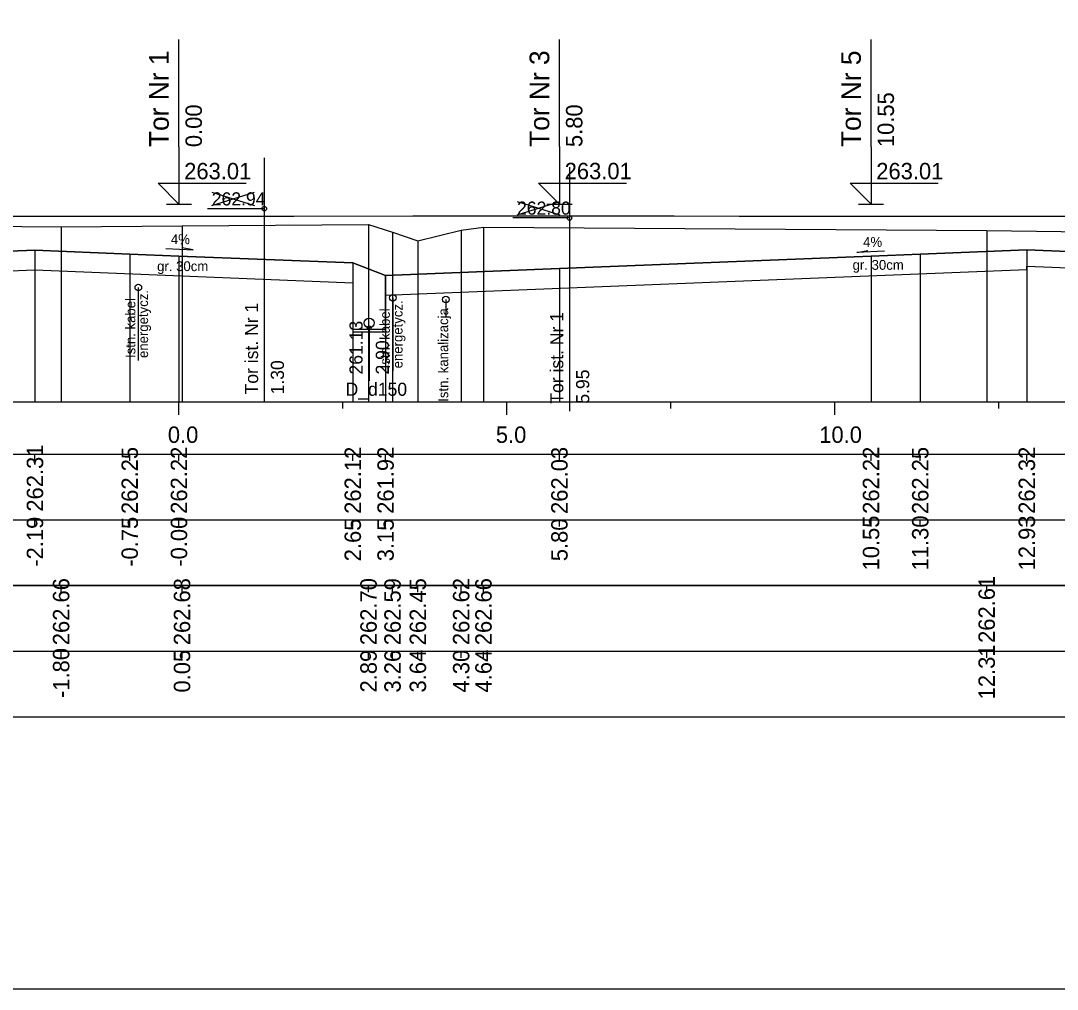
# Model space of a CAD drawing. Extents: x 6516023 to 6560129, y 5513077 to 5529206.
# Drawn here: x 6519138.3 to 6519154.1, y 5514451.16 to 5514465.91 of the extents above; entities that cross this region are included whole.
import ezdxf

# ---------------------------------------------------------------- set-up
doc = ezdxf.new("R2010")
doc.units = 0
for name, color, linetype in [('IR_default', 7, 'Continuous'), ('TOR_PRZEK_P-kable', 7, 'Continuous'), ('TOR_PRZEK_P-komponent', 7, 'Continuous'), ('TOR_PRZEK_P-odwodnienie', 7, 'Continuous'), ('TOR_PRZEK_P-opisy', 7, 'Continuous'), ('TOR_PRZEK_P-tabelka istniejace', 7, 'Continuous'), ('TOR_PRZEK_P-tabelka projektowane', 7, 'Continuous'), ('TOR_PRZEK_P-teren istniejacy', 7, 'Continuous'), ('TOR_PRZEK_P-tory istniejace', 7, 'Continuous'), ('TOR_PRZEK_P-tory projektowane', 7, 'Continuous'), ('TOR_PRZEK_P-uklad odniesienia', 7, 'Continuous'), ('TOR_PRZEK_P-warstwa ochronna I', 7, 'Continuous'), ('TOR_PRZEK_P-warstwa ochronna II', 7, 'Continuous'), ('TOR_RAMKI-ramka+tabelka 1', 7, 'Continuous')]:
    doc.layers.add(name, color=color, linetype=linetype)

msp = doc.modelspace()

# ---------------------------------------------------------------- linework, layer by layer
at = {"layer": 'IR_default'}
msp.add_lwpolyline([(6519137.963, 5514462.937), (6519138.753, 5514462.937), (6519138.963, 5514462.937), (6519141.728, 5514462.937), (6519142.463, 5514462.937), (6519144.28, 5514462.938), (6519144.763, 5514462.938), (6519145.498, 5514462.938), (6519148.263, 5514462.938), (6519149.251, 5514462.937), (6519149.513, 5514462.937), (6519152.278, 5514462.937), (6519153.013, 5514462.937), (6519154.001, 5514462.937), (6519154.263, 5514462.937)], dxfattribs=at)
at = {"layer": 'TOR_PRZEK_P-kable'}
for p, q in [((6519140.094, 5514461.847), (6519140.094, 5514460.737)), ((6519143.973, 5514461.69), (6519143.973, 5514460.58)), ((6519144.78, 5514461.664), (6519144.78, 5514461.394))]:
    msp.add_line(p, q, dxfattribs=at)
for centre in [(6519140.094, 5514461.847), (6519143.973, 5514461.69), (6519144.78, 5514461.664)]:
    msp.add_circle(centre, 0.05, dxfattribs=at)
at = {"layer": 'TOR_PRZEK_P-komponent'}
msp.add_lwpolyline([(6519155.263, 5514462.357), (6519153.638, 5514462.422), (6519152.013, 5514462.357), (6519151.263, 5514462.327), (6519146.513, 5514462.137), (6519143.863, 5514462.031), (6519143.363, 5514462.222), (6519140.713, 5514462.328), (6519139.963, 5514462.358), (6519138.518, 5514462.416), (6519136.963, 5514462.354), (6519136.213, 5514462.324), (6519133.373, 5514462.21), (6519133.373, 5514462.21), (6519134.463, 5514462.937), (6519137.963, 5514462.937), (6519138.963, 5514462.937), (6519142.463, 5514462.937), (6519144.763, 5514462.938), (6519148.263, 5514462.938), (6519149.513, 5514462.937), (6519153.013, 5514462.937), (6519154.263, 5514462.937)], dxfattribs=at)
at = {"layer": 'TOR_PRZEK_P-odwodnienie'}
msp.add_line((6519143.613, 5514461.233), (6519143.613, 5514460.424), dxfattribs=at)
for points in [[(6519143.363, 5514462.222), (6519143.363, 5514461.173), (6519143.863, 5514461.173), (6519143.863, 5514462.031)], [(6519143.363, 5514461.213), (6519143.863, 5514461.213)]]:
    msp.add_lwpolyline(points, dxfattribs=at)
for centre, radius in [((6519143.613, 5514461.308), 0.075), ((6519143.613, 5514461.233), 0.03)]:
    msp.add_circle(centre, radius, dxfattribs=at)
at = {"layer": 'TOR_PRZEK_P-opisy'}
for points in [[(6519140.511, 5514462.443), (6519140.928, 5514462.424), (6519140.761, 5514462.452)], [(6519151.466, 5514462.402), (6519151.048, 5514462.383), (6519151.216, 5514462.411)]]:
    msp.add_lwpolyline(points, dxfattribs=at)
at = {"layer": 'TOR_PRZEK_P-tabelka istniejace'}
for p, q in [((6519138.917, 5514457.206), (6519138.917, 5514457.306)), ((6519140.76, 5514457.206), (6519140.76, 5514457.306)), ((6519143.603, 5514457.206), (6519143.603, 5514457.306)), ((6519143.969, 5514457.206), (6519143.969, 5514457.306)), ((6519144.355, 5514457.206), (6519144.355, 5514457.306)), ((6519145.015, 5514457.206), (6519145.015, 5514457.306)), ((6519145.355, 5514457.206), (6519145.355, 5514457.306)), ((6519153.026, 5514457.206), (6519153.026, 5514457.306)), ((6519089.663, 5514456.306), (6519183.463, 5514456.306)), ((6519138.917, 5514456.206), (6519138.917, 5514456.306)), ((6519140.76, 5514456.206), (6519140.76, 5514456.306)), ((6519143.603, 5514456.206), (6519143.603, 5514456.306)), ((6519143.969, 5514456.206), (6519143.969, 5514456.306)), ((6519144.355, 5514456.206), (6519144.355, 5514456.306)), ((6519145.015, 5514456.206), (6519145.015, 5514456.306)), ((6519145.355, 5514456.206), (6519145.355, 5514456.306)), ((6519153.026, 5514456.206), (6519153.026, 5514456.306))]:
    msp.add_line(p, q, dxfattribs=at)
for points in [[(6519138.917, 5514462.771), (6519138.917, 5514460.306), (6519138.917, 5514460.176), (6519138.917, 5514460.106)], [(6519140.76, 5514462.786), (6519140.76, 5514460.306), (6519140.76, 5514460.176), (6519140.76, 5514460.106)], [(6519143.603, 5514462.81), (6519143.603, 5514460.306), (6519143.603, 5514460.176), (6519143.603, 5514460.106)], [(6519143.969, 5514462.692), (6519143.969, 5514460.306), (6519143.969, 5514460.176), (6519143.969, 5514460.106)], [(6519145.015, 5514462.722), (6519145.015, 5514460.306), (6519145.015, 5514460.176), (6519145.015, 5514460.106)], [(6519145.355, 5514462.768), (6519145.355, 5514460.306), (6519145.355, 5514460.176), (6519145.355, 5514460.106)], [(6519153.026, 5514462.719), (6519153.026, 5514460.306), (6519153.026, 5514460.176), (6519153.026, 5514460.106)], [(6519144.355, 5514462.558), (6519144.355, 5514460.306), (6519144.355, 5514460.176), (6519144.355, 5514460.106)]]:
    msp.add_lwpolyline(points, dxfattribs=at)
msp.add_lwpolyline([(6519089.663, 5514457.306), (6519089.663, 5514455.306), (6519183.463, 5514455.306), (6519183.463, 5514457.306)], close=True, dxfattribs=at)
at = {"layer": 'TOR_PRZEK_P-tabelka projektowane'}
for p, q in [((6519138.518, 5514459.206), (6519138.518, 5514459.306)), ((6519139.963, 5514459.206), (6519139.963, 5514459.306)), ((6519140.713, 5514459.206), (6519140.713, 5514459.306)), ((6519143.363, 5514459.206), (6519143.363, 5514459.306)), ((6519143.863, 5514459.206), (6519143.863, 5514459.306)), ((6519146.513, 5514459.206), (6519146.513, 5514459.306)), ((6519151.263, 5514459.206), (6519151.263, 5514459.306)), ((6519152.013, 5514459.206), (6519152.013, 5514459.306)), ((6519153.638, 5514459.206), (6519153.638, 5514459.306)), ((6519089.663, 5514458.306), (6519183.463, 5514458.306)), ((6519138.518, 5514458.206), (6519138.518, 5514458.306)), ((6519139.963, 5514458.206), (6519139.963, 5514458.306)), ((6519140.713, 5514458.206), (6519140.713, 5514458.306)), ((6519143.363, 5514458.206), (6519143.363, 5514458.306)), ((6519143.863, 5514458.206), (6519143.863, 5514458.306)), ((6519146.513, 5514458.206), (6519146.513, 5514458.306)), ((6519151.263, 5514458.206), (6519151.263, 5514458.306)), ((6519152.013, 5514458.206), (6519152.013, 5514458.306)), ((6519153.638, 5514458.206), (6519153.638, 5514458.306))]:
    msp.add_line(p, q, dxfattribs=at)
for points in [[(6519138.518, 5514462.416), (6519138.518, 5514460.306), (6519138.518, 5514460.176), (6519138.518, 5514460.106)], [(6519139.963, 5514462.358), (6519139.963, 5514460.306), (6519139.963, 5514460.176), (6519139.963, 5514460.106)], [(6519152.013, 5514462.357), (6519152.013, 5514460.306), (6519152.013, 5514460.176), (6519152.013, 5514460.106)], [(6519153.638, 5514462.422), (6519153.638, 5514460.306), (6519153.638, 5514460.176), (6519153.638, 5514460.106)], [(6519140.713, 5514462.328), (6519140.713, 5514460.306), (6519140.713, 5514460.176), (6519140.713, 5514460.106)], [(6519143.363, 5514462.222), (6519143.363, 5514460.306), (6519143.363, 5514460.176), (6519143.363, 5514460.106)], [(6519151.263, 5514462.327), (6519151.263, 5514460.306), (6519151.263, 5514460.176), (6519151.263, 5514460.106)], [(6519143.863, 5514462.031), (6519143.863, 5514460.306), (6519143.863, 5514460.176), (6519143.863, 5514460.106)], [(6519146.513, 5514462.137), (6519146.513, 5514460.306), (6519146.513, 5514460.176), (6519146.513, 5514460.106)]]:
    msp.add_lwpolyline(points, dxfattribs=at)
msp.add_lwpolyline([(6519089.663, 5514459.306), (6519089.663, 5514457.306), (6519183.463, 5514457.306), (6519183.463, 5514459.306)], close=True, dxfattribs=at)
at = {"layer": 'TOR_PRZEK_P-teren istniejacy'}
msp.add_lwpolyline([(6519135.327, 5514462.802), (6519138.917, 5514462.771), (6519140.76, 5514462.786), (6519143.603, 5514462.81), (6519143.969, 5514462.692), (6519144.355, 5514462.558), (6519145.015, 5514462.722), (6519145.355, 5514462.768), (6519153.026, 5514462.719), (6519161.351, 5514462.605)], dxfattribs=at)
at = {"layer": 'TOR_PRZEK_P-tory istniejace'}
for p, q in [((6519142.013, 5514463.825), (6519142.013, 5514460.104)), ((6519146.666, 5514463.684), (6519146.666, 5514459.963)), ((6519141.214, 5514463.096), (6519141.866, 5514463.299)), ((6519141.214, 5514463.299), (6519141.866, 5514463.096)), ((6519145.867, 5514462.955), (6519146.519, 5514463.158)), ((6519145.867, 5514463.158), (6519146.519, 5514462.955)), ((6519142.014, 5514463.049), (6519141.148, 5514463.049)), ((6519146.667, 5514462.908), (6519145.801, 5514462.908))]:
    msp.add_line(p, q, dxfattribs=at)
for centre in [(6519142.014, 5514463.049), (6519146.667, 5514462.908)]:
    msp.add_circle(centre, 0.035, dxfattribs=at)
at = {"layer": 'TOR_PRZEK_P-tory projektowane'}
for p, q in [((6519140.713, 5514463.994), (6519140.713, 5514465.627)), ((6519146.513, 5514463.996), (6519146.513, 5514465.628)), ((6519151.263, 5514463.994), (6519151.263, 5514465.627)), ((6519140.713, 5514463.994), (6519140.713, 5514463.117)), ((6519146.513, 5514463.996), (6519146.513, 5514463.118)), ((6519151.263, 5514463.994), (6519151.263, 5514463.117)), ((6519140.713, 5514463.117), (6519140.394, 5514463.436)), ((6519140.394, 5514463.436), (6519141.738, 5514463.436)), ((6519146.513, 5514463.118), (6519146.194, 5514463.437)), ((6519146.194, 5514463.437), (6519147.538, 5514463.437)), ((6519151.263, 5514463.117), (6519150.944, 5514463.436)), ((6519150.944, 5514463.436), (6519152.288, 5514463.436)), ((6519140.521, 5514463.117), (6519140.905, 5514463.117)), ((6519146.321, 5514463.118), (6519146.705, 5514463.118)), ((6519151.071, 5514463.117), (6519151.455, 5514463.117))]:
    msp.add_line(p, q, dxfattribs=at)
at = {"layer": 'TOR_PRZEK_P-uklad odniesienia'}
for p, q in [((6519093.463, 5514460.106), (6519183.463, 5514460.106)), ((6519140.713, 5514459.906), (6519140.713, 5514460.106)), ((6519143.213, 5514460.006), (6519143.213, 5514460.106)), ((6519145.713, 5514459.906), (6519145.713, 5514460.106)), ((6519148.213, 5514460.006), (6519148.213, 5514460.106)), ((6519150.713, 5514459.906), (6519150.713, 5514460.106)), ((6519153.213, 5514460.006), (6519153.213, 5514460.106))]:
    msp.add_line(p, q, dxfattribs=at)
at = {"layer": 'TOR_PRZEK_P-warstwa ochronna I'}
for points in [[(6519133.613, 5514461.92), (6519138.518, 5514462.116), (6519143.363, 5514461.922)], [(6519143.863, 5514461.731), (6519153.638, 5514462.122), (6519153.638, 5514462.172), (6519162.863, 5514461.803)]]:
    msp.add_lwpolyline(points, dxfattribs=at)
at = {"layer": 'TOR_PRZEK_P-warstwa ochronna II'}
msp.add_lwpolyline([(6519123.264, 5514461.39), (6519128.484, 5514461.419), (6519129.075, 5514461.025), (6519129.475, 5514461.025), (6519131.713, 5514462.144), (6519136.213, 5514462.324), (6519136.963, 5514462.354), (6519138.518, 5514462.416), (6519139.963, 5514462.358), (6519140.713, 5514462.328), (6519143.363, 5514462.222), (6519143.863, 5514462.031), (6519146.513, 5514462.137), (6519151.263, 5514462.327), (6519152.013, 5514462.357), (6519153.638, 5514462.422), (6519155.263, 5514462.357)], dxfattribs=at)
at = {"layer": 'TOR_RAMKI-ramka+tabelka 1'}
msp.add_lwpolyline([(6519087.013, 5514479.656), (6519334.513, 5514479.656), (6519334.513, 5514451.156), (6519087.013, 5514451.156)], close=True, dxfattribs=at)

# ---------------------------------------------------------------- texts
at = {"layer": 'TOR_PRZEK_P-kable'}
for s, p in [('energetycz.', (6519140.243, 5514460.774)), ('Istn. kabel', (6519140.049, 5514460.774)), ('energetycz.', (6519144.122, 5514460.616)), ('Istn. kabel', (6519143.928, 5514460.616)), ('Istn. kanalizacja', (6519144.818, 5514460.107))]:
    msp.add_text(s, height=0.14999, rotation=90.0511, dxfattribs=at).set_placement(p)
at = {"layer": 'TOR_PRZEK_P-odwodnienie'}
for s, rotation, p in [('261.13', 90, (6519143.513, 5514460.523)), ('2.90', 90, (6519143.913, 5514460.523)), ('D_d150', 360, (6519143.254, 5514460.198))]:
    msp.add_text(s, height=0.2, rotation=rotation, dxfattribs=at).set_placement(p)
at = {"layer": 'TOR_PRZEK_P-opisy'}
for rotation, p in [(359.8485, (6519140.59, 5514462.509)), (0.1515, (6519151.143, 5514462.467))]:
    msp.add_text('4%', height=0.15, rotation=rotation, dxfattribs=at).set_placement(p)
at = {"layer": 'TOR_PRZEK_P-tabelka istniejace'}
for s, p in [('262.66', (6519139.042, 5514456.398)), ('262.68', (6519140.885, 5514456.398)), ('262.70', (6519143.728, 5514456.398)), ('262.59', (6519144.094, 5514456.398)), ('262.45', (6519144.48, 5514456.397)), ('262.62', (6519145.14, 5514456.4)), ('262.66', (6519145.48, 5514456.398)), ('262.61', (6519153.151, 5514456.433)), ('-1.80', (6519139.042, 5514455.594)), ('12.31', (6519153.151, 5514455.573)), ('0.05', (6519140.885, 5514455.677)), ('2.89', (6519143.728, 5514455.678)), ('3.26', (6519144.094, 5514455.677)), ('3.64', (6519144.48, 5514455.678)), ('4.30', (6519145.14, 5514455.678)), ('4.64', (6519145.48, 5514455.678))]:
    msp.add_text(s, height=0.25, rotation=90, dxfattribs=at).set_placement(p)
at = {"layer": 'TOR_PRZEK_P-tabelka projektowane'}
for s, p in [('262.31', (6519138.643, 5514458.433)), ('262.25', (6519140.088, 5514458.397)), ('262.22', (6519140.838, 5514458.4)), ('262.12', (6519143.488, 5514458.4)), ('261.92', (6519143.988, 5514458.4)), ('262.03', (6519146.638, 5514458.398)), ('262.22', (6519151.388, 5514458.4)), ('262.25', (6519152.138, 5514458.397)), ('262.32', (6519153.763, 5514458.4)), ('-2.19', (6519138.643, 5514457.594)), ('-0.75', (6519140.088, 5514457.593)), ('-0.00', (6519140.838, 5514457.594)), ('2.65', (6519143.488, 5514457.677)), ('3.15', (6519143.988, 5514457.677)), ('5.80', (6519146.638, 5514457.678)), ('10.55', (6519151.388, 5514457.537)), ('11.30', (6519152.138, 5514457.538)), ('12.93', (6519153.763, 5514457.538))]:
    msp.add_text(s, height=0.25, rotation=90, dxfattribs=at).set_placement(p)
at = {"layer": 'TOR_PRZEK_P-tory istniejace'}
for s, p in [('262.94', (6519141.214, 5514463.099)), ('262.80', (6519145.867, 5514462.958))]:
    msp.add_text(s, height=0.2, dxfattribs=at).set_placement(p)
for s, rotation, p in [('Tor ist. Nr 1', 90.0511, (6519141.92, 5514460.219)), ('Tor ist. Nr 1', 90.0511, (6519146.573, 5514460.078)), ('1.30', 90, (6519142.314, 5514460.219)), ('5.95', 90, (6519146.967, 5514460.078))]:
    msp.add_text(s, height=0.2, rotation=rotation, dxfattribs=at).set_placement(p)
at = {"layer": 'TOR_PRZEK_P-tory projektowane'}
for s, height, p in [('Tor Nr 1', 0.3, (6519140.558, 5514463.988)), ('Tor Nr 3', 0.3, (6519146.358, 5514463.99)), ('Tor Nr 5', 0.3, (6519151.108, 5514463.988)), ('10.55', 0.25, (6519151.613, 5514463.987)), ('0.00', 0.25, (6519141.063, 5514463.987)), ('5.80', 0.25, (6519146.863, 5514463.988))]:
    msp.add_text(s, height=height, rotation=90, dxfattribs=at).set_placement(p)
for p in [(6519140.793, 5514463.497), (6519146.593, 5514463.498), (6519151.343, 5514463.497)]:
    msp.add_text('263.01', height=0.25, dxfattribs=at).set_placement(p)
at = {"layer": 'TOR_PRZEK_P-uklad odniesienia'}
for s, p in [('0.0', (6519140.544, 5514459.481)), ('5.0', (6519145.544, 5514459.481)), ('10.0', (6519150.474, 5514459.481))]:
    msp.add_text(s, height=0.25, dxfattribs=at).set_placement(p)
at = {"layer": 'TOR_PRZEK_P-warstwa ochronna I'}
for p in [(6519140.38, 5514462.098), (6519150.982, 5514462.118)]:
    msp.add_text('gr. 30cm', height=0.15, dxfattribs=at).set_placement(p)

doc.saveas('drawing.dxf')
